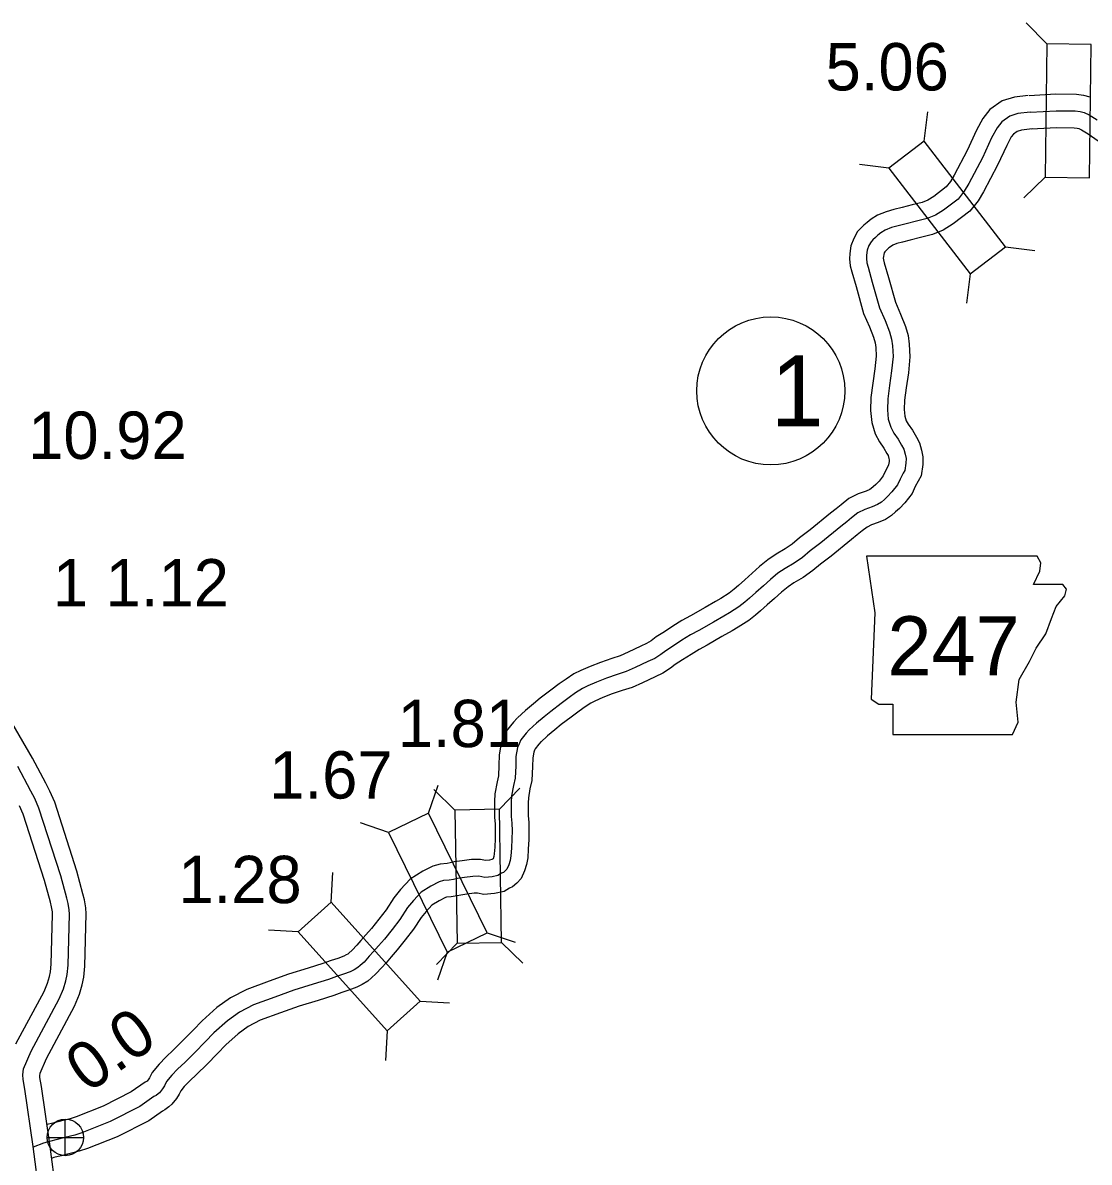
# Model space of a CAD drawing. Extents: x -83719 to 153526, y -11835 to 11446.
# Drawn here: x -980.8 to -664, y 1177.4 to 1516.2 of the extents above; entities that cross this region are included whole.
import ezdxf

# ---------------------------------------------------------------- set-up
doc = ezdxf.new("R2010")
doc.units = 0
for name, color, linetype in [('Level 10', 7, 'Continuous'), ('Level 20', 7, 'Continuous'), ('Level 21', 7, 'Continuous'), ('Level 25', 7, 'Continuous'), ('Level 26', 7, 'Continuous'), ('Level 27', 7, 'Continuous'), ('Level 58', 7, 'Continuous'), ('Level 59', 7, 'Continuous')]:
    doc.layers.add(name, color=color, linetype=linetype)

msp = doc.modelspace()

# ---------------------------------------------------------------- linework, layer by layer
at = {"layer": 'Level 10'}
for points in [[(-682.09, 1494.54), (-686.14, 1494.06), (-689.8, 1492.95), (-693.46, 1490.34), (-695.54, 1487.67), (-697.42, 1484.18), (-700.19, 1478.2), (-704.06, 1470.8), (-705.2, 1468.92), (-706.45, 1467.34), (-710.09, 1464.54), (-711.86, 1463.42), (-713.63, 1462.73), (-716.53, 1461.99), (-719.58, 1461.23), (-721.99, 1460.61), (-724.25, 1459.99), (-726.83, 1458.96), (-728.74, 1457.79), (-729.96, 1456.81), (-730.9, 1455.96), (-731.74, 1455.17), (-732.81, 1454.06), (-733.94, 1451.99), (-734.77, 1449.81), (-735.09, 1447.59), (-735.16, 1446.02), (-735.02, 1443.89), (-734.48, 1442.07), (-733.25, 1437.71), (-731, 1429.73), (-729.25, 1425.76), (-728.08, 1422.69), (-727.59, 1420.98), (-727.38, 1419.62), (-727.25, 1417.05), (-727.63, 1413.31), (-728.25, 1408.98), (-728.82, 1404.71), (-728.91, 1400.88), (-728.59, 1397.34), (-727.6, 1393.98), (-726.27, 1391.52), (-724.95, 1389.67), (-724.08, 1388.13), (-723.72, 1387.47), (-723.47, 1386.63), (-723.38, 1386.2), (-723.4, 1385.71), (-723.55, 1384.7), (-723.58, 1384.64), (-724.61, 1382.72), (-725.19, 1381.43), (-726.39, 1379.91), (-727.36, 1378.88), (-728.13, 1378.18), (-728.74, 1377.65), (-729.18, 1377.35), (-730.26, 1376.92), (-732.6, 1376.08), (-735.34, 1374.69), (-737.68, 1372.88), (-739.14, 1371.68), (-740.87, 1370.32), (-746.85, 1365.44), (-750.04, 1363.02), (-752.2, 1361.18), (-754.31, 1359.7), (-756.99, 1358.16), (-759.44, 1356.49), (-761.91, 1354.46), (-764.09, 1352.48), (-766.31, 1350.55), (-768.21, 1348.85), (-769.48, 1347.78), (-770.98, 1346.57), (-773.45, 1344.97), (-775.01, 1344.07), (-778.06, 1342.33), (-782.42, 1339.87), (-784.98, 1338.44), (-787.67, 1336.76), (-790.18, 1335.11), (-792.66, 1333.55), (-794.12, 1332.44), (-795.48, 1331.57), (-797.2, 1330.77), (-800.96, 1329), (-803.29, 1327.92), (-805.81, 1327.17), (-809.18, 1325.98), (-812.28, 1324.77), (-815.05, 1323.57), (-817.07, 1322.58), (-819.4, 1321.03), (-821.44, 1319.6), (-823.91, 1317.7), (-827.07, 1315.33), (-829.09, 1313.65), (-831.5, 1311.73), (-833.82, 1309.5)], [(-681.78, 1494.56), (-673.85, 1495.01), (-667.76, 1494.93), (-665.67, 1494.66), (-663.81, 1494.18)], [(-680.91, 1484.61), (-684.09, 1484.23), (-685.33, 1483.85), (-686.47, 1483.04), (-687.13, 1482.2), (-688.47, 1479.7), (-691.22, 1473.78), (-695.34, 1465.89), (-696.98, 1463.19), (-699.38, 1460.17), (-704.34, 1456.35), (-707.31, 1454.45), (-710.56, 1453.19), (-714.09, 1452.29), (-717.13, 1451.54), (-719.42, 1450.94), (-721.07, 1450.5), (-722.32, 1449.99), (-722.98, 1449.59), (-723.47, 1449.2), (-724.11, 1448.62), (-724.68, 1448.08), (-724.84, 1447.79), (-725.03, 1447.29), (-725.12, 1446.63), (-725.15, 1446.13), (-725.12, 1445.66), (-724.87, 1444.83), (-723.63, 1440.43), (-721.56, 1433.13), (-719.99, 1429.55), (-718.58, 1425.86), (-717.8, 1423.13), (-717.41, 1420.63), (-717.23, 1416.79), (-717.7, 1412.11), (-718.34, 1407.62), (-718.83, 1403.93), (-718.9, 1401.21), (-718.72, 1399.22), (-718.3, 1397.81), (-717.77, 1396.82), (-716.5, 1395.05), (-715.32, 1392.95), (-714.43, 1391.3), (-713.77, 1389.09), (-713.35, 1387.06), (-713.42, 1384.81), (-713.93, 1381.41), (-714.8, 1379.85), (-715.64, 1378.27), (-716.59, 1376.2), (-718.79, 1373.39), (-720.37, 1371.71), (-721.49, 1370.71), (-722.66, 1369.68), (-724.51, 1368.46), (-726.68, 1367.58), (-728.63, 1366.87), (-729.98, 1366.19), (-731.45, 1365.06), (-732.87, 1363.89), (-734.62, 1362.51), (-740.66, 1357.58), (-743.77, 1355.23), (-746.07, 1353.26), (-748.95, 1351.24), (-751.68, 1349.68), (-753.44, 1348.48), (-755.37, 1346.9), (-757.44, 1345.01), (-759.69, 1343.06), (-761.65, 1341.29), (-763.13, 1340.05), (-765.11, 1338.46), (-768.24, 1336.43), (-770.04, 1335.4), (-773.11, 1333.64), (-777.52, 1331.15), (-779.9, 1329.82), (-782.28, 1328.34), (-784.77, 1326.7), (-786.97, 1325.32), (-788.39, 1324.24), (-790.65, 1322.79), (-792.97, 1321.71), (-796.72, 1319.95), (-799.74, 1318.54), (-802.72, 1317.66), (-805.69, 1316.61), (-808.48, 1315.52), (-810.86, 1314.49), (-812.07, 1313.89), (-813.76, 1312.77), (-815.53, 1311.53), (-817.86, 1309.74), (-820.87, 1307.48), (-822.78, 1305.89), (-824.91, 1304.19), (-826.9, 1302.28)], [(-681.22, 1484.58), (-673.64, 1485.01), (-668.46, 1484.94), (-667.55, 1484.82), (-667.06, 1484.69), (-666.29, 1484.36), (-664.31, 1483.15), (-655.36, 1476.9)], [(-970.91, 1168.43), (-972.8, 1182.73), (-975.27, 1199.93), (-975.81, 1202.58), (-975.83, 1203.09), (-975.73, 1203.83), (-973.85, 1208.26), (-965.5, 1223.78), (-964, 1227.32), (-963.22, 1230.14), (-962.73, 1232.36), (-962.4, 1235.68), (-961.98, 1251.18), (-962.1, 1253.04), (-962.51, 1255.39), (-962.96, 1257.16), (-964.78, 1263.96), (-971.35, 1284.38), (-972.77, 1287.66), (-974.04, 1290.06), (-978, 1297.49), (-989.99, 1318.06)], [(-833.96, 1309.36), (-835.04, 1308.24), (-837.17, 1305.57), (-838, 1303.74), (-838.67, 1302.01), (-839.28, 1298.53), (-839.34, 1295.37), (-839.48, 1292.26), (-839.93, 1290.43), (-840.55, 1286.9), (-840.72, 1284.63), (-840.71, 1282.2), (-840.67, 1279.89), (-840.51, 1277.96), (-840.47, 1275.93), (-840.5, 1273.61), (-840.61, 1271.06), (-840.75, 1269.1), (-840.89, 1268.27), (-841.11, 1267.58), (-841.48, 1267.35), (-842.14, 1267.22), (-843.31, 1267.11), (-844.85, 1267.41), (-847.54, 1267.36), (-850.32, 1266.98), (-852.63, 1266.64), (-853.85, 1266.34), (-854.73, 1266.18), (-856.83, 1266.03), (-858.97, 1265.35), (-862, 1263.87), (-865.7, 1261.57), (-868.58, 1258.5), (-870.55, 1256.03), (-872.9, 1252.42), (-875.03, 1249.68), (-877.25, 1246.91), (-878.9, 1245), (-880.38, 1243.34), (-881.63, 1241.94), (-883, 1240.43), (-883.92, 1239.58), (-884.27, 1239.27), (-884.75, 1238.99), (-885.49, 1238.63), (-887.23, 1237.98), (-889.26, 1237.32), (-891.66, 1236.45), (-896.04, 1235.04), (-901.92, 1233.25), (-907.63, 1231.17), (-914.3, 1228.76), (-919.12, 1226.29), (-923.15, 1223.35), (-927.51, 1219.46), (-930.21, 1216.65), (-933.25, 1213.53), (-936.11, 1210.77), (-938.36, 1208.6), (-940.33, 1206.56), (-942.36, 1204.09), (-943.15, 1202.47), (-943.37, 1202.13), (-943.9, 1201.48), (-944.52, 1201.17), (-948.61, 1198.26), (-956.95, 1194.07), (-964.97, 1190.84), (-966.74, 1190.28), (-969.64, 1189.58), (-971.92, 1188.94), (-973.6, 1188.55)], [(-826.76, 1302.42), (-827.52, 1301.64), (-828.57, 1300.32), (-828.77, 1299.87), (-828.99, 1299.31), (-829.29, 1297.57), (-829.34, 1295.05), (-829.54, 1290.82), (-830.14, 1288.36), (-830.62, 1285.67), (-830.72, 1284.27), (-830.71, 1282.29), (-830.68, 1280.4), (-830.52, 1278.47), (-830.47, 1275.96), (-830.5, 1273.34), (-830.63, 1270.48), (-830.81, 1267.9), (-831.15, 1265.92), (-831.73, 1264.06), (-832.74, 1261.7), (-834.03, 1260.36), (-835.3, 1259.27), (-836.21, 1258.85), (-837.79, 1257.91), (-840.65, 1257.32), (-843.8, 1257.02), (-845.73, 1257.39), (-846.76, 1257.37), (-848.9, 1257.08), (-850.7, 1256.81), (-851.8, 1256.54), (-853.51, 1256.25), (-854.93, 1256.14), (-855.24, 1256.04), (-857.15, 1255.11), (-859.31, 1253.77), (-861.01, 1251.96), (-862.43, 1250.17), (-864.75, 1246.62), (-867.18, 1243.48), (-869.57, 1240.5), (-871.38, 1238.41), (-872.91, 1236.69), (-874.2, 1235.25), (-875.9, 1233.37), (-877.21, 1232.17), (-878.3, 1231.19), (-880, 1230.17), (-881.57, 1229.42), (-883.92, 1228.54), (-886, 1227.86), (-888.42, 1226.98), (-893.05, 1225.5), (-898.75, 1223.76), (-904.22, 1221.77), (-910.31, 1219.57), (-913.86, 1217.75), (-916.86, 1215.57), (-920.56, 1212.25), (-923.03, 1209.7), (-926.19, 1206.44), (-929.17, 1203.57), (-931.3, 1201.52), (-932.86, 1199.9), (-933.89, 1198.64), (-934.38, 1197.64), (-935.21, 1196.3), (-936.6, 1194.61), (-937.42, 1193.83), (-938.61, 1192.94), (-939.36, 1192.57), (-943.43, 1189.67), (-952.83, 1184.95), (-961.59, 1181.42), (-964.06, 1180.64), (-967.12, 1179.9), (-969.42, 1179.26), (-971.65, 1178.73), (-972.08, 1178.6)], [(-982.88, 1212.59), (-974.53, 1228.11), (-973.47, 1230.62), (-972.93, 1232.56), (-972.62, 1233.95), (-972.39, 1236.31), (-971.99, 1250.99), (-972.05, 1251.85), (-972.3, 1253.3), (-972.64, 1254.65), (-974.37, 1261.13), (-980.72, 1280.86), (-981.8, 1283.34)]]:
    msp.add_lwpolyline(points, dxfattribs=at)
at = {"layer": 'Level 20'}
for p, q in [((-676.53, 1509.85), (-682.66, 1516.15)), ((-713, 1480.98), (-711.86, 1489.7)), ((-723.46, 1472.93), (-732.18, 1474.07)), ((-677.07, 1470.25), (-683.37, 1464.11)), ((-688.85, 1449.59), (-680.12, 1448.45)), ((-699.31, 1441.54), (-700.45, 1432.82)), ((-860.27, 1281.19), (-857.42, 1289.51)), ((-852.43, 1282.08), (-858.75, 1288.2)), ((-839.23, 1282.31), (-833.11, 1288.63)), ((-872.13, 1275.39), (-880.45, 1278.25)), ((-889.22, 1254.71), (-888.74, 1263.5)), ((-899.05, 1245.9), (-907.83, 1246.38)), ((-842.88, 1245.61), (-834.55, 1242.76)), ((-851.75, 1242.49), (-857.87, 1236.16)), ((-838.55, 1242.71), (-832.22, 1236.6)), ((-854.74, 1239.82), (-857.59, 1231.49)), ((-862.79, 1225.22), (-854, 1224.74)), ((-872.62, 1216.41), (-873.1, 1207.63))]:
    msp.add_line(p, q, dxfattribs=at)
for points in [[(-676.53, 1509.85), (-677.07, 1470.25), (-663.87, 1470.07), (-663.33, 1509.67)], [(-688.85, 1449.59), (-713, 1480.98), (-723.46, 1472.93), (-699.31, 1441.54)], [(-872.13, 1275.39), (-854.74, 1239.82), (-842.88, 1245.61), (-860.27, 1281.19)], [(-852.43, 1282.08), (-851.75, 1242.49), (-838.55, 1242.71), (-839.23, 1282.31)], [(-899.05, 1245.9), (-872.62, 1216.41), (-862.79, 1225.22), (-889.22, 1254.71)]]:
    msp.add_lwpolyline(points, close=True, dxfattribs=at)
at = {"layer": 'Level 21'}
msp.add_lwpolyline([(-730.18, 1357.6), (-727.64, 1340.68), (-728.77, 1315.02), (-726.51, 1313.61), (-722.28, 1313.61), (-722.28, 1304.59), (-686.75, 1304.59), (-685.06, 1308.25), (-685.62, 1314.18), (-684.78, 1320.94), (-681.68, 1326.3), (-679.7, 1330.25), (-676.88, 1334.48), (-675.19, 1338.99), (-673.78, 1342.65), (-671.24, 1345.76), (-670.68, 1347.73), (-671.81, 1349.14), (-680.55, 1349.14), (-678.58, 1353.09), (-678.29, 1355.62), (-679.46, 1357.57)], close=True, dxfattribs=at)
at = {"layer": 'Level 26'}
for p, q in [((-968.21, 1179.33), (-968.21, 1190.16)), ((-973.62, 1184.74), (-962.79, 1184.74))]:
    msp.add_line(p, q, dxfattribs=at)
msp.add_circle((-968.21, 1184.74), 5.42, dxfattribs=at)
at = {"layer": 'Level 27'}
msp.add_circle((-758.57, 1406.72), 22, dxfattribs=at)
at = {"layer": 'Level 59'}
for points in [[(-681.5, 1489.57), (-685.12, 1489.14), (-687.57, 1488.4), (-689.96, 1486.69), (-691.33, 1484.93), (-692.94, 1481.94), (-695.7, 1475.99), (-699.7, 1468.35), (-701.09, 1466.05), (-702.91, 1463.75), (-707.22, 1460.44), (-709.58, 1458.94), (-712.1, 1457.96), (-715.31, 1457.14), (-718.36, 1456.38), (-720.71, 1455.78), (-722.66, 1455.24), (-724.58, 1454.48), (-725.86, 1453.69), (-726.72, 1453.01), (-727.5, 1452.29), (-728.22, 1451.61), (-728.74, 1451.07), (-729.39, 1449.89), (-729.9, 1448.55), (-730.11, 1447.11), (-730.16, 1446.08), (-730.07, 1444.78), (-729.68, 1443.45), (-728.44, 1439.07), (-726.28, 1431.43), (-724.62, 1427.66), (-723.33, 1424.27), (-722.7, 1422.05), (-722.4, 1420.12), (-722.24, 1416.92), (-722.67, 1412.71), (-723.29, 1408.3), (-723.82, 1404.32), (-723.9, 1401.05), (-723.65, 1398.28), (-722.95, 1395.89), (-722.02, 1394.17), (-720.73, 1392.36), (-719.7, 1390.54), (-719.08, 1389.39), (-718.62, 1387.86), (-718.37, 1386.63), (-718.41, 1385.26), (-718.74, 1383.05), (-719.19, 1382.25), (-720.12, 1380.5), (-720.89, 1378.81), (-722.59, 1376.65), (-723.86, 1375.29), (-724.81, 1374.44), (-725.7, 1373.66), (-726.85, 1372.91), (-728.47, 1372.25), (-730.62, 1371.48), (-732.66, 1370.44), (-734.57, 1368.97), (-736.01, 1367.78), (-737.75, 1366.42), (-743.75, 1361.51), (-746.91, 1359.12), (-749.14, 1357.22), (-751.63, 1355.47), (-754.34, 1353.92), (-756.44, 1352.49), (-758.64, 1350.68), (-760.77, 1348.74), (-763, 1346.8), (-764.93, 1345.07), (-766.31, 1343.91), (-768.05, 1342.51), (-770.84, 1340.7), (-772.52, 1339.74), (-775.59, 1337.98), (-779.97, 1335.51), (-782.44, 1334.13), (-784.98, 1332.55), (-787.48, 1330.91), (-789.81, 1329.43), (-791.26, 1328.34), (-793.07, 1327.18), (-795.08, 1326.24), (-798.84, 1324.48), (-801.52, 1323.23), (-804.26, 1322.41), (-807.44, 1321.29), (-810.38, 1320.14), (-812.95, 1319.03), (-814.57, 1318.24), (-816.58, 1316.9), (-818.48, 1315.57), (-820.88, 1313.72), (-823.97, 1311.4), (-825.94, 1309.77), (-828.2, 1307.96), (-830.36, 1305.89)], [(-681.5, 1489.57), (-673.74, 1490.01), (-668.11, 1489.93), (-666.61, 1489.74), (-665.43, 1489.44), (-663.98, 1488.81), (-661.57, 1487.34)], [(-830.36, 1305.89), (-831.28, 1304.94), (-832.87, 1302.94), (-833.39, 1301.8), (-833.83, 1300.66), (-834.29, 1298.05), (-834.34, 1295.21), (-834.51, 1291.54), (-835.04, 1289.4), (-835.58, 1286.29), (-835.72, 1284.45), (-835.71, 1282.25), (-835.68, 1280.15), (-835.51, 1278.21), (-835.47, 1275.95), (-835.5, 1273.48), (-835.62, 1270.77), (-835.78, 1268.5), (-836.02, 1267.1), (-836.43, 1265.79), (-836.98, 1264.51), (-837.47, 1264), (-838.02, 1263.53), (-838.55, 1263.28), (-839.64, 1262.63), (-841.39, 1262.27), (-843.55, 1262.06), (-845.29, 1262.4), (-847.15, 1262.37), (-849.61, 1262.03), (-851.66, 1261.72), (-852.82, 1261.44), (-854.12, 1261.22), (-855.88, 1261.09), (-857.1, 1260.7), (-859.58, 1259.49), (-862.51, 1257.67), (-864.79, 1255.23), (-866.49, 1253.1), (-868.82, 1249.52), (-871.1, 1246.58), (-873.41, 1243.71), (-875.14, 1241.71), (-876.64, 1240.01), (-877.92, 1238.59), (-879.45, 1236.9), (-880.57, 1235.88), (-881.29, 1235.23), (-882.37, 1234.58), (-883.53, 1234.03), (-885.58, 1233.26), (-887.63, 1232.59), (-890.04, 1231.71), (-894.54, 1230.27), (-900.33, 1228.5), (-905.92, 1226.47), (-912.3, 1224.16), (-916.49, 1222.02), (-920.01, 1219.46), (-924.04, 1215.85), (-926.62, 1213.17), (-929.72, 1209.99), (-932.64, 1207.17), (-934.83, 1205.06), (-936.6, 1203.23), (-938.13, 1201.37), (-938.77, 1200.06), (-939.29, 1199.21), (-940.27, 1198.03), (-940.66, 1197.66), (-941.25, 1197.21), (-941.94, 1196.87), (-946.02, 1193.96), (-954.89, 1189.51), (-963.28, 1186.13), (-965.4, 1185.46), (-968.38, 1184.74), (-970.67, 1184.1), (-972.95, 1183.56), (-974.71, 1183.03), (-977.78, 1181.81)], [(-975.84, 1167.6), (-977.75, 1182.04), (-980.2, 1199.08), (-980.78, 1201.97), (-980.84, 1203.31), (-980.61, 1205.15), (-978.37, 1210.42), (-970.02, 1225.94), (-968.74, 1228.97), (-968.08, 1231.35), (-967.68, 1233.16), (-967.39, 1236), (-966.98, 1251.08), (-967.07, 1252.45), (-967.41, 1254.34), (-967.8, 1255.9), (-969.57, 1262.55), (-976.04, 1282.62), (-977.28, 1285.5), (-978.45, 1287.71), (-982.37, 1295.05)]]:
    msp.add_lwpolyline(points, dxfattribs=at)

# ---------------------------------------------------------------- texts
at = {"layer": 'Level 21'}
msp.add_text('247', height=17.6, dxfattribs=at).set_placement((-723.91, 1322.09))
at = {"layer": 'Level 25'}
msp.add_text('0.0', height=14.08, rotation=35, dxfattribs=at).set_placement((-961.6, 1197.68))
at = {"layer": 'Level 27'}
msp.add_text('1', height=21.12, dxfattribs=at).set_placement((-758.57, 1396.16))
at = {"layer": 'Level 58'}
for s, p in [('5.06', (-742.31, 1496.04)), ('10.92', (-979.26, 1386.49)), ('1 1.12', (-971.94, 1342.62)), ('1.81', (-869.44, 1300.79)), ('1.67', (-907.59, 1285.5)), ('1.28', (-934.62, 1254.4))]:
    msp.add_text(s, height=14.08, dxfattribs=at).set_placement(p)

doc.saveas('drawing.dxf')
